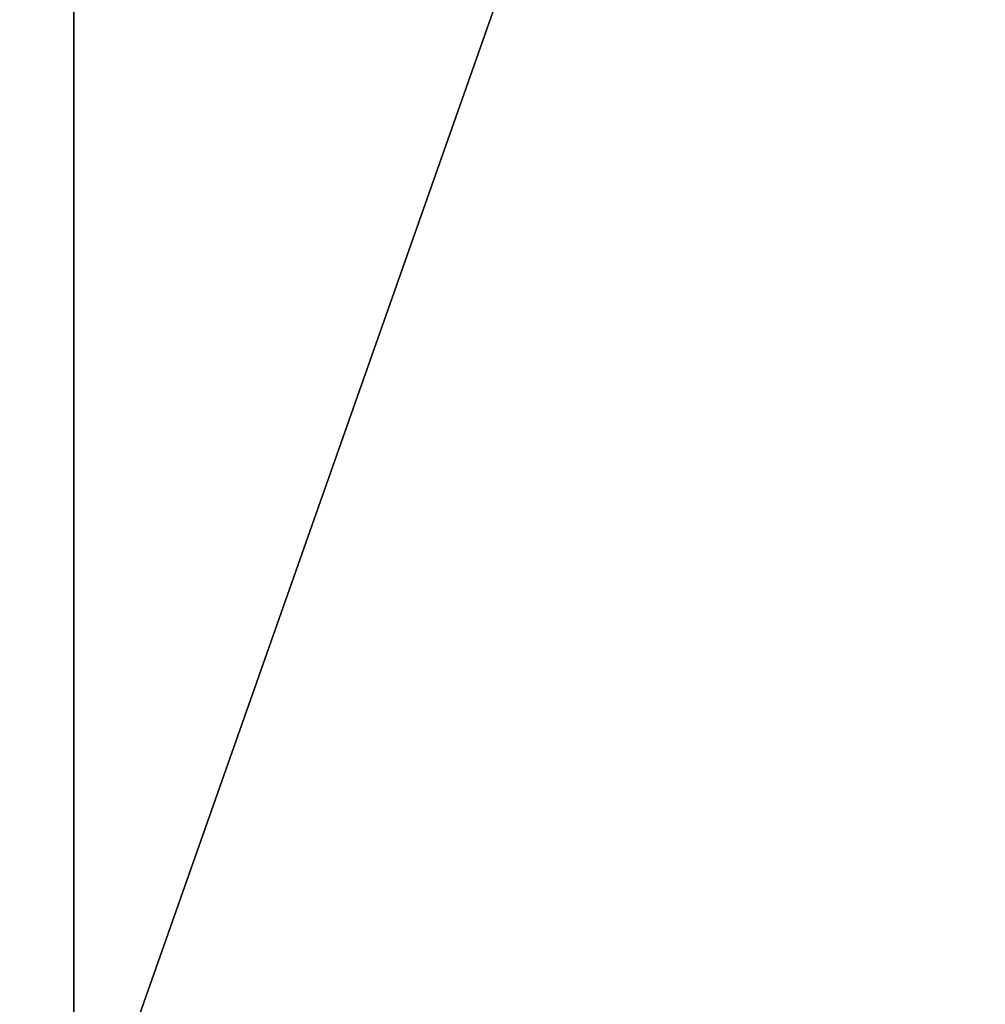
# Model space of a CAD drawing. Header units: millimetres. Extents: x -125 to 1250, y 4 to 1899.
# Tile 349 of 656: x 51.21 to 52.81, y 5.62 to 7.25. Entities that reach past the tile are written whole.
import ezdxf

# ---------------------------------------------------------------- set-up
doc = ezdxf.new("R2010")
doc.units = ezdxf.units.MM
doc.header["$LTSCALE"] = 3.583593
doc.layers.add('22', color=7, linetype='CONTINUOUS')
doc.layers.add('23', color=7, linetype='CONTINUOUS')

msp = doc.modelspace()

# ---------------------------------------------------------------- linework, layer by layer
at = {"layer": '22', "color": 7, "linetype": 'CONTINUOUS'}
for points in [[(47.8354, 15, -115.4849), (51.3016, 15, -113.9875), (47.8354, 5.3, -115.4849), (47.8354, 15, -115.4849)], [(47.8354, 5.3, -115.4849), (51.3016, 15, -113.9875), (51.3016, 5.3, -113.9875), (47.8354, 5.3, -115.4849)], [(51.3016, 15, -113.9875), (54.721, 15, -112.386), (51.3016, 5.3, -113.9875), (51.3016, 15, -113.9875)], [(51.3016, 5.3, -113.9875), (54.721, 15, -112.386), (54.721, 5.3, -112.386), (51.3016, 5.3, -113.9875)]]:
    msp.add_3dface(points, dxfattribs=at)
at = {"layer": '23', "color": 7, "linetype": 'CONTINUOUS'}
for points in [[(51.3016, 15, 113.9875), (47.8354, 15, 115.4849), (51.3016, 5.3, 113.9875), (51.3016, 15, 113.9875)], [(51.3016, 5.3, 113.9875), (47.8354, 15, 115.4849), (47.8354, 5.3, 115.4849), (51.3016, 5.3, 113.9875)], [(54.721, 15, 112.386), (51.3016, 15, 113.9875), (54.721, 5.3, 112.386), (54.721, 15, 112.386)], [(54.721, 5.3, 112.386), (51.3016, 15, 113.9875), (51.3016, 5.3, 113.9875), (54.721, 5.3, 112.386)]]:
    msp.add_3dface(points, dxfattribs=at)

doc.saveas('drawing.dxf')
